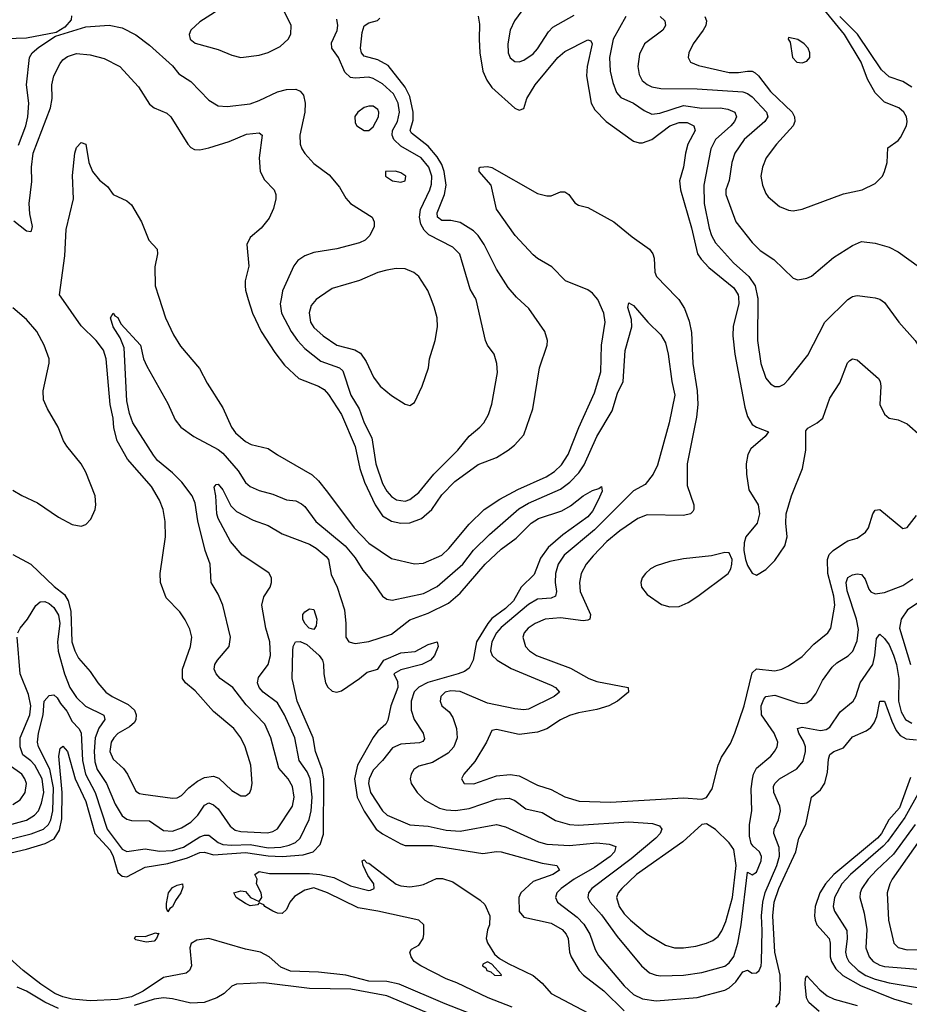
# Model space of a CAD drawing. Header units: inches. Extents: x 1305375 to 1407406, y 744550 to 841633.
# Tile 433 of 509: x 1373440 to 1377339, y 826902 to 831215. Entities that reach past the tile are written whole.
import ezdxf

# ---------------------------------------------------------------- set-up
doc = ezdxf.new("R2010")
doc.units = ezdxf.units.IN
doc.header["$MEASUREMENT"] = 0
doc.layers.add('B3872', color=7, linetype='Continuous')
doc.layers.add('B3873', color=7, linetype='Continuous')

msp = doc.modelspace()

# ---------------------------------------------------------------- linework, layer by layer
at = {"layer": 'B3872', "color": 5}
for points, elevation in [([(1373410, 828873), (1373490, 828830.8), (1373592.3, 828732.3), (1373636.7, 828696.7), (1373652.7, 828670), (1373664, 828624), (1373669.4, 828489.4), (1373682, 828450), (1373698.4, 828418.4), (1373750, 828359.6), (1373782.7, 828310), (1373817.8, 828270), (1373846.4, 828250), (1373915.7, 828215.7), (1373943, 828190), (1373951.4, 828170), (1373950.1, 828150), (1373943, 828137), (1373922, 828118), (1373870, 828087.9), (1373852.7, 828070), (1373841.8, 828050), (1373836.1, 828010), (1373850, 827976.3), (1373894.7, 827934.7), (1373913.5, 827910), (1373950, 827836.5), (1373965.9, 827825.9), (1373982, 827822), (1374110, 827805.2), (1374130, 827806.5), (1374150, 827816.5), (1374181.3, 827850), (1374219.8, 827880.2), (1374250, 827895.3), (1374290, 827901.3), (1374312.8, 827892.8), (1374370, 827839.3), (1374410, 827815.6), (1374430, 827815.8), (1374438.7, 827821.3), (1374449.7, 827830.3), (1374455.3, 827844.7), (1374459.2, 827870), (1374453, 827950), (1374429, 828030), (1374409.8, 828070), (1374379.3, 828110), (1374290, 828185), (1374210, 828274.6), (1374167.7, 828310), (1374154.6, 828330), (1374153.7, 828370), (1374188.4, 828470), (1374194.5, 828510), (1374185.7, 828545.7), (1374165.8, 828585.8), (1374142, 828622), (1374083, 828683), (1374057.4, 828750), (1374056.5, 828790), (1374079.2, 828950), (1374077.3, 829017.3), (1374068.6, 829070), (1374053.6, 829110), (1374018.7, 829170), (1373913.2, 829290), (1373867.3, 829370), (1373852.5, 829427.5), (1373849.9, 829470.1), (1373837.1, 829530), (1373819.3, 829730), (1373807.6, 829767.6), (1373775.2, 829810), (1373710, 829874.5), (1373622.3, 830000)], 1180), ([(1373431.9, 828530), (1373442.5, 828550), (1373475.3, 828590), (1373510.9, 828649.1), (1373530, 828665.2), (1373550, 828666.7), (1373570, 828658.3), (1373590, 828639.8), (1373610, 828606.9), (1373616.1, 828570), (1373606.3, 828490), (1373609.1, 828449.1), (1373636.3, 828350), (1373660.9, 828290), (1373690, 828246.6), (1373728.7, 828208.7), (1373809.4, 828169.4), (1373813.5, 828150), (1373787.9, 828112.1), (1373771.4, 828070), (1373767.2, 828010), (1373770, 827963.7), (1373780.6, 827930), (1373820.5, 827870), (1373858.3, 827778.3), (1373890, 827727.8), (1373910, 827713.6), (1373930, 827707), (1374010, 827705.3), (1374070, 827663.6), (1374110, 827660.4), (1374150, 827675), (1374190, 827700.6), (1374220.9, 827730), (1374250, 827774.3), (1374270, 827784.4), (1374290, 827776.1), (1374310, 827758.3), (1374362.2, 827682.2), (1374384.7, 827664.7), (1374410, 827659.4), (1374526.3, 827653.7), (1374550, 827659.3), (1374570, 827670.2), (1374635.9, 827770), (1374643.4, 827810), (1374636, 827856), (1374617.6, 827890), (1374576.3, 827936.3), (1374541, 828070), (1374514.2, 828130), (1374433.5, 828213.5), (1374375, 828290), (1374319.4, 828330), (1374301.8, 828350), (1374293.3, 828370), (1374295.5, 828390), (1374307.7, 828410), (1374358.7, 828470), (1374365, 828510), (1374331.3, 828651.3), (1374310, 828699.5), (1374279.8, 828750), (1374275.4, 828830), (1374253.6, 828890), (1374220.7, 829020.7), (1374210, 829097.6), (1374195.8, 829130), (1374150.5, 829190), (1374110.4, 829230), (1374044.7, 829284.7), (1374027.1, 829307.1), (1373936.9, 829450), (1373922, 829490), (1373910, 829546), (1373897.7, 829777.7), (1373881.3, 829821.3), (1373849.7, 829870.3), (1373838, 829910), (1373849.6, 829930.4), (1373857.6, 829917.6), (1373870, 829910.4), (1373883.4, 829883.4), (1373970, 829790.3), (1373982.7, 829730), (1373997, 829697), (1374090, 829533.4), (1374121.8, 829461.8), (1374146.7, 829430), (1374204, 829390), (1374310, 829333.2), (1374330, 829316.4), (1374398.4, 829238.4), (1374430, 829188.3), (1374450, 829171), (1374490, 829152.6), (1374550, 829137.5), (1374610, 829112.6), (1374650, 829107.1), (1374675.2, 829095.2), (1374690, 829082.3), (1374737.8, 829017.8), (1374867.1, 828910), (1374910, 828858.2), (1374944.2, 828804.2), (1374990.2, 828750), (1375030.2, 828690.2), (1375050, 828677.4), (1375072.4, 828672.4), (1375210, 828702.1), (1375270, 828732.4), (1375382.2, 828830), (1375429, 828891), (1375499.8, 828960.2), (1375627.9, 829072.1), (1375670, 829097.8), (1375810, 829159.3), (1375850.7, 829189.3), (1375891.3, 829230), (1375914.6, 829265.4), (1375969.9, 829390.1), (1376037.5, 829502.5), (1376060.9, 829579.1), (1376084.5, 829630), (1376093.4, 829766.6), (1376122.6, 829870), (1376121.6, 829901.6), (1376105.4, 829954.6), (1376110, 829974.8), (1376130, 829963), (1376193.4, 829890), (1376250, 829835.3), (1376270, 829800.5), (1376281.8, 829750), (1376298.4, 829630), (1376311.5, 829570), (1376286, 829450), (1376236, 829264), (1376215.8, 829224.2), (1376181.3, 829178.7), (1376130, 829152.1), (1375959.7, 828980.3), (1375826.2, 828870), (1375800.9, 828830), (1375788.1, 828790), (1375787.3, 828750), (1375793, 828710), (1375789.2, 828690), (1375770, 828681.5), (1375710, 828676.7), (1375670, 828653.4), (1375550, 828553.2), (1375530, 828528.7), (1375509, 828490), (1375503.3, 828450), (1375510.8, 828430), (1375532.5, 828410), (1375593.6, 828373.6), (1375770, 828299.8), (1375789.1, 828290), (1375806, 828270), (1375782, 828250), (1375670, 828195.7), (1375650, 828191.9), (1375610, 828195.8), (1375490, 828221.1), (1375370, 828272.8), (1375330, 828275.7), (1375305.5, 828270), (1375286.4, 828250), (1375282.4, 828230), (1375290.4, 828210), (1375323.1, 828183.1), (1375338, 828158), (1375354.3, 828110), (1375357.8, 828070), (1375343.6, 828030), (1375318.1, 828001.9), (1375250, 827961), (1375190, 827945.4), (1375167.4, 827930), (1375156.5, 827910), (1375151.8, 827890), (1375156, 827870), (1375182.7, 827830), (1375216.3, 827796.3), (1375280.7, 827760.7), (1375310, 827753.7), (1375350, 827751.5), (1375410, 827760.1), (1375530, 827800.6), (1375585, 827805), (1375610, 827795.3), (1375659.1, 827759.1), (1375730, 827741.9), (1375787.8, 827707.8), (1375850, 827690.1), (1375890, 827687), (1376110, 827701.8), (1376213.8, 827693.8), (1376244.5, 827684.5), (1376253.9, 827670), (1376246.7, 827650), (1376228.8, 827630), (1376120.5, 827539.5), (1375948.2, 827410), (1375933.1, 827390), (1375930.1, 827370), (1375940.1, 827350), (1375990, 827293.9), (1376058.4, 827198.4), (1376165, 827070), (1376200.4, 827040.4), (1376229.1, 827029.1), (1376250, 827026.4), (1376350, 827029.6), (1376430, 827041), (1376530, 827069.6), (1376550, 827084.2), (1376570, 827111.8), (1376587.1, 827170), (1376601.8, 827250), (1376630, 827481), (1376650, 827468.8), (1376670, 827481.1), (1376690.4, 827530), (1376690.9, 827550), (1376682.8, 827570), (1376654.3, 827594.3), (1376646.4, 827606.4), (1376639.2, 827639.2), (1376638.8, 827690), (1376648.8, 827750), (1376646.5, 827846.5), (1376651.1, 827888.9), (1376656.2, 827910), (1376670, 827935.9), (1376731.6, 827988.4), (1376748.9, 828010), (1376759.8, 828030), (1376762.5, 828050), (1376746.5, 828090), (1376691.3, 828170), (1376689.9, 828210), (1376701.3, 828238.7), (1376710, 828250.9), (1376750, 828257), (1376850, 828223), (1376870, 828219.7), (1376890, 828223.2), (1376910, 828237.4), (1376930, 828262), (1376959.1, 828320.9), (1377000.5, 828379.5), (1377021.9, 828398.1), (1377071.2, 828428.8), (1377091.2, 828448.8), (1377110, 828494.4), (1377115.6, 828544.4), (1377108, 828590), (1377066, 828714), (1377062.9, 828750), (1377070, 828771.2), (1377090, 828783.2), (1377110, 828788.2), (1377130, 828784.6), (1377144.9, 828764.9), (1377160.9, 828720.9), (1377170, 828708.8), (1377190, 828699.8), (1377230, 828706), (1377310, 828737), (1377354.3, 828765.7)], 1160), ([(1374050.1, 830000), (1374079, 829910), (1374114.8, 829834.8), (1374145.5, 829785.5), (1374228.1, 829688.1), (1374262.7, 829622.7), (1374330, 829514.9), (1374368.9, 829430), (1374386.1, 829406.1), (1374430, 829367.1), (1374455, 829355), (1374530, 829337.2), (1374570, 829309.1), (1374721.8, 829221.8), (1374750, 829195.2), (1374790, 829145.6), (1374905.5, 828990), (1374970, 828922.5), (1375070, 828854.8), (1375170, 828831.4), (1375210, 828834.5), (1375290, 828869.5), (1375321.7, 828898.3), (1375410, 829005.1), (1375475.3, 829070), (1375544.9, 829115.1), (1375622.7, 829157.3), (1375747.9, 829212.1), (1375783.4, 829236.6), (1375814.6, 829265.4), (1375844.3, 829310), (1375891, 829429), (1375959, 829581), (1375987.4, 829672.6), (1375990.4, 829790), (1376005.9, 829890), (1376000.4, 829930), (1375974.1, 829990), (1375965.5, 830000)], 1180), ([(1374438.9, 830000), (1374441.8, 829990), (1374461.4, 829930), (1374498.6, 829850), (1374558, 829758), (1374601.3, 829701.3), (1374664.1, 829644.1), (1374750.1, 829610.1), (1374774.9, 829594.9), (1374793.8, 829573.8), (1374850, 829485.2), (1374910, 829346.3), (1374931.1, 829250), (1374950.8, 829190), (1374997.7, 829090), (1375030, 829042.2), (1375070, 829018.9), (1375110, 829009.3), (1375150, 829011), (1375201.6, 829030), (1375245.9, 829070), (1375290, 829133.8), (1375347.2, 829192.8), (1375450, 829266.6), (1375530, 829298), (1375580.8, 829330), (1375608.9, 829351.1), (1375650, 829397.4), (1375689, 829510), (1375717.8, 829690), (1375752.4, 829790), (1375753.5, 829810), (1375741.6, 829850), (1375671.4, 829950), (1375618.9, 829998.9), (1375618, 830000)], 1220), ([(1374587.6, 830000), (1374582.4, 829970), (1374588.4, 829930), (1374629.7, 829849.7), (1374657.9, 829810), (1374690, 829775), (1374759.8, 829719.8), (1374841.3, 829690), (1374856.6, 829676.6), (1374891.9, 829570), (1374928.2, 829510), (1374950.1, 829450), (1374983.3, 829383.3), (1375001.5, 829270), (1375030, 829183.2), (1375050, 829149.4), (1375070, 829127.1), (1375092.3, 829112.3), (1375130, 829106.6), (1375150, 829113.6), (1375190, 829144.8), (1375254.8, 829225.2), (1375361.1, 829330), (1375410, 829390.3), (1375457.4, 829430), (1375474.3, 829450), (1375494.6, 829485.4), (1375509, 829531), (1375533.8, 829670), (1375531.8, 829710), (1375519.8, 829750), (1375490.6, 829790), (1375481.7, 829810), (1375441.3, 829990), (1375435.4, 830000)], 1240), ([(1374754.9, 830000), (1374740.2, 829990), (1374717.1, 829962.9), (1374708.4, 829931.6), (1374715.3, 829890), (1374730, 829867.1), (1374770, 829830.8), (1374830, 829790.1), (1374909.6, 829769.6), (1374934.4, 829754.4), (1374958.5, 829718.5), (1374991.3, 829650), (1375019.6, 829610), (1375070, 829568.4), (1375130, 829530.8), (1375150, 829524.7), (1375170, 829538), (1375204.5, 829610), (1375231.5, 829690), (1375236.4, 829730), (1375261.4, 829810), (1375272.1, 829870), (1375269.8, 829910), (1375257.2, 829957.2), (1375240.3, 830000)], 1260), ([(1376319, 830000), (1376328.7, 829990), (1376353.1, 829950), (1376374.7, 829894.7), (1376384.9, 829844.9), (1376389.6, 829710), (1376408.9, 829590), (1376412.6, 829530), (1376406, 829474), (1376365, 829270), (1376365.6, 829174.4), (1376394, 829090), (1376395, 829070), (1376390, 829061.3), (1376379.5, 829050), (1376350, 829043.2), (1376190, 829046.5), (1376150, 829030.5), (1376070, 828975.9), (1376014.1, 828930), (1375953.5, 828866.5), (1375923.5, 828830), (1375901, 828790), (1375894, 828750), (1375896.8, 828710), (1375942.3, 828610), (1375939.5, 828590), (1375930, 828584.4), (1375910, 828582.5), (1375810, 828595.2), (1375743.8, 828590), (1375699.6, 828570), (1375669.2, 828550), (1375651.4, 828530), (1375645.5, 828510), (1375657.7, 828470), (1375675.2, 828450), (1375705.2, 828430), (1375854.3, 828374.3), (1375934.3, 828330), (1375970, 828315.6), (1376107.3, 828290), (1376108, 828270), (1376060.4, 828230), (1376022.4, 828210), (1375970, 828193.6), (1375890, 828179.3), (1375850, 828167), (1375810, 828148.4), (1375750, 828109.2), (1375710, 828093.7), (1375630, 828083.4), (1375530, 828106.3), (1375510, 828102), (1375485.5, 828050), (1375434.8, 827965.2), (1375386.5, 827910), (1375377, 827890), (1375388, 827870), (1375430, 827868), (1375530, 827902.4), (1375590, 827909), (1375630, 827902.7), (1375710, 827862.5), (1375770, 827843.6), (1375830, 827810.6), (1375892.4, 827792.4), (1376030, 827787.5), (1376350, 827807), (1376430, 827800.4), (1376450, 827807.7), (1376474.3, 827845.7), (1376501.4, 827950), (1376515.9, 827984.1), (1376555.3, 828044.7), (1376574.6, 828090), (1376614.8, 828210), (1376650, 828353.7), (1376670, 828371.3), (1376750, 828363.6), (1376779.6, 828370), (1376810, 828384.3), (1376870, 828425.8), (1376920.2, 828479.8), (1376982, 828530), (1376994.6, 828550), (1377013, 828650), (1377008, 828690), (1376981.2, 828790), (1376980.8, 828850), (1376988.1, 828871.9), (1377005.3, 828890), (1377050, 828920.4), (1377070, 828932.5), (1377110, 828944.3), (1377146.4, 828970), (1377160.7, 828990), (1377179.3, 829050), (1377190, 829067), (1377210, 829069.1), (1377310, 828985.8), (1377330, 828990.2), (1377370, 829043.2)], 1180), ([(1376590, 830000), (1376591.4, 829970), (1376567.4, 829872.6), (1376565.3, 829830), (1376574.4, 829750), (1376617.6, 829517.6), (1376630, 829477.4), (1376650, 829442.6), (1376670, 829430.1), (1376722.4, 829410), (1376706.9, 829390), (1376644, 829336), (1376631.6, 829310), (1376623.5, 829270), (1376625.1, 829225.1), (1376635.9, 829155.9), (1376676, 829090), (1376682.7, 829050), (1376671.5, 829010), (1376623.2, 828950), (1376615.9, 828924.1), (1376614.1, 828890), (1376620.7, 828850), (1376630, 828824.6), (1376650, 828790.3), (1376670, 828782), (1376710, 828807), (1376750, 828846), (1376794, 828910), (1376804.4, 828950), (1376798.2, 829010), (1376799.3, 829050), (1376822.2, 829130), (1376871.4, 829250), (1376886, 829330), (1376885.1, 829414.9), (1376893.6, 829426.4), (1376935.1, 829450), (1376959.5, 829470), (1376990, 829557.1), (1377035.1, 829624.9), (1377068.1, 829711.9), (1377077.7, 829722.3), (1377090, 829730.4), (1377110, 829725.5), (1377203.8, 829643.8), (1377211.4, 829630), (1377214, 829610), (1377210.4, 829530), (1377230, 829486.8), (1377251.3, 829470), (1377290, 829462.8), (1377330, 829445.5), (1377390, 829393.1)], 1220), ([(1376673.7, 830000), (1376674.8, 829994.8), (1376674, 829810), (1376688.7, 829708.7), (1376710, 829645.5), (1376730, 829620.4), (1376750, 829608.5), (1376770, 829608.4), (1376790, 829618.4), (1376810, 829639.3), (1376893.8, 829746.2), (1376969.4, 829890.6), (1377070, 829989), (1377086, 830000)], 1240), ([(1377167.3, 830000), (1377190, 829997.4), (1377210, 829991.7), (1377230, 829976.5), (1377293.4, 829890), (1377364.6, 829810), (1377419.9, 829719.9), (1377430, 829707.7), (1377450, 829701.6), (1377530, 829750.3), (1377570, 829768.8), (1377590, 829784.2), (1377650, 829857.3), (1377698.5, 829930), (1377750.8, 829989.2), (1377756.1, 830000)], 1240), ([(1373410, 829154.9), (1373450, 829130.3), (1373519.2, 829099.2), (1373610, 829036.1), (1373670, 829004.2), (1373710, 828996.4), (1373730, 829003.8), (1373752.9, 829027.1), (1373770.9, 829070), (1373774.2, 829090), (1373770.7, 829130), (1373730, 829233), (1373709.8, 829270), (1373646.5, 829346.5), (1373632.2, 829370), (1373608.7, 829430), (1373561.9, 829510), (1373545.2, 829550), (1373543.8, 829590), (1373569.8, 829710.2), (1373569.8, 829730.2), (1373548.3, 829790), (1373515, 829850), (1373470, 829902.2), (1373410, 829953.8)], 1220), ([(1373350, 827613.7), (1373490.9, 827649.1), (1373545.2, 827670), (1373566.5, 827690), (1373577.1, 827710), (1373586, 827750), (1373589.2, 827850), (1373571.9, 827931.9), (1373523.2, 828030), (1373518.5, 828050), (1373522.9, 828090), (1373544.1, 828170), (1373547.6, 828230), (1373570, 828255.3), (1373590, 828258), (1373605.2, 828245.2), (1373619.7, 828219.7), (1373646.9, 828186.9), (1373670, 828141.3), (1373699.1, 828110), (1373710, 828091.4), (1373715.4, 827970), (1373728.5, 827910), (1373771.2, 827830), (1373823.8, 827670), (1373890, 827582.1), (1373910, 827570.9), (1373990, 827582.6), (1374052.9, 827572.9), (1374110, 827576.1), (1374157.9, 827590), (1374230, 827636.2), (1374250, 827643.6), (1374270, 827642.9), (1374310.3, 827610.3), (1374330, 827602.6), (1374370, 827599), (1374450, 827601.7), (1374530, 827587.1), (1374584.2, 827590), (1374620.9, 827599.1), (1374649.6, 827610.4), (1374669.3, 827630), (1374708.3, 827711.7), (1374718.5, 827750), (1374722.2, 827810), (1374713.4, 827890), (1374700.5, 827920.5), (1374664.7, 827970), (1374646.4, 828070), (1374600.9, 828170), (1374570, 828222.6), (1374506.8, 828270), (1374489.2, 828290), (1374482.6, 828310), (1374486.9, 828333.2), (1374529.8, 828390), (1374539, 828430), (1374537.2, 828490), (1374518.9, 828550), (1374501.8, 828650), (1374510, 828687.3), (1374537.4, 828730), (1374544, 828750), (1374543.5, 828770), (1374531.6, 828791.6), (1374414.8, 828870), (1374363.6, 828930), (1374310, 829029.8), (1374304.7, 829050), (1374299.8, 829130), (1374292.5, 829167.5), (1374301.2, 829178.8), (1374310, 829180.5), (1374330, 829156.5), (1374365.2, 829085.2), (1374390, 829061.2), (1374463.3, 829023.4), (1374530, 829000.1), (1374590, 828962.6), (1374710, 828917.8), (1374739.9, 828899.9), (1374784, 828864), (1374793.3, 828850), (1374805.4, 828785.4), (1374831.2, 828730), (1374863.4, 828630), (1374870.1, 828570), (1374870.2, 828510), (1374883.2, 828490), (1374910, 828482.1), (1374970, 828491.7), (1375070, 828523.4), (1375150, 828586.9), (1375230, 828615.8), (1375320, 828660), (1375370, 828703.8), (1375480.9, 828830), (1375550, 828896.2), (1375615.8, 828944.2), (1375681.2, 829010), (1375713.3, 829030), (1375815.8, 829064.2), (1375854.6, 829085.4), (1375910, 829129), (1375950, 829152.6), (1375978.9, 829161.1), (1375990, 829170.8), (1375993, 829150), (1375976, 829110), (1375950, 829062.7), (1375930, 829037.2), (1375821.1, 828958.9), (1375756.8, 828903.2), (1375722.9, 828857.1), (1375695, 828785), (1375637.6, 828730), (1375604.8, 828670), (1375570, 828636.6), (1375510, 828592.8), (1375491.4, 828570), (1375441.8, 828490), (1375428.1, 828410), (1375410, 828374.4), (1375390, 828360.7), (1375361.6, 828350), (1375228.6, 828311.4), (1375189.3, 828290.7), (1375169.6, 828270.4), (1375155.4, 828230), (1375155.9, 828190), (1375169.7, 828149.7), (1375209.3, 828090), (1375214.4, 828065.6), (1375206.8, 828053.2), (1375193, 828047), (1375110, 828041.4), (1375074.2, 828025.7), (1375030.4, 827969.6), (1374990, 827928.1), (1374972.1, 827890), (1374969.7, 827870), (1374978.3, 827830), (1375030, 827749.4), (1375050.5, 827730.5), (1375150, 827688.1), (1375230, 827681.9), (1375310, 827665.1), (1375370, 827660.9), (1375530, 827690.1), (1375570, 827679.3), (1375714.3, 827614.3), (1375750, 827604.2), (1375850, 827598.4), (1375970, 827609.7), (1376024, 827604), (1376053.3, 827593.3), (1376047.3, 827570), (1376027.5, 827550), (1375959, 827501), (1375870.1, 827450), (1375812.8, 827410), (1375793.8, 827390), (1375789.2, 827370), (1375796.9, 827350), (1375883.2, 827283.2), (1375912.7, 827252.7), (1375939.6, 827210), (1375962.3, 827142.3), (1375976.6, 827116.6), (1376090, 826982.7), (1376130, 826945.1), (1376170, 826925.6), (1376230, 826917.8), (1376410, 826932), (1376530, 826963.3), (1376550, 826974.8), (1376578.8, 827001.2), (1376610, 827044.7), (1376630, 827052.2), (1376650, 827038.9), (1376670, 827039.5), (1376681.3, 827050), (1376689.8, 827070.2), (1376691.4, 827088.6), (1376694.1, 827225.9), (1376690.5, 827290), (1376696.9, 827350), (1376707.4, 827392.6), (1376758.6, 827510), (1376770.7, 827550.7), (1376768.3, 827588.3), (1376744.9, 827650), (1376746.4, 827670), (1376765.7, 827710), (1376774.5, 827750), (1376771.4, 827770), (1376745, 827830), (1376743.6, 827856.4), (1376749, 827870), (1376770.3, 827889.7), (1376845.9, 827934.1), (1376873.4, 827966.6), (1376884.7, 828010), (1376883.4, 828030), (1376875.2, 828055.2), (1376854.1, 828090), (1376849.5, 828110.5), (1376870, 828116), (1376950, 828101), (1376974.7, 828105.3), (1376990, 828116.5), (1377036.4, 828183.6), (1377093.1, 828230), (1377104.8, 828250), (1377124.2, 828310), (1377178.4, 828390), (1377188.1, 828430), (1377195.8, 828504.1), (1377210, 828523.2), (1377230, 828505.1), (1377250, 828477.4), (1377270, 828431.8), (1377282.2, 828390), (1377292.9, 828330), (1377291.7, 828230), (1377302.7, 828182.7), (1377322.4, 828150), (1377350, 828134.1)], 1140), ([(1377450.9, 828709.1), (1377330.6, 828630), (1377303.6, 828590), (1377295.3, 828550), (1377344, 828390)], 1160), ([(1373330, 827671), (1373470, 827709), (1373505.5, 827730), (1373522.2, 827750), (1373536.5, 827783.5), (1373546.7, 827830), (1373539.1, 827890), (1373506.9, 827950), (1373490, 827968.7), (1373454.3, 827994.3), (1373442.9, 828030), (1373443.2, 828070), (1373485.1, 828170), (1373489.7, 828210), (1373478.9, 828258.9), (1373442.6, 828350), (1373429.2, 828510)], 1160), ([(1373350, 827553.4), (1373470, 827582.4), (1373552.8, 827607.2), (1373592.3, 827627.7), (1373615, 827665), (1373625.4, 827714.6), (1373627.2, 827830), (1373611.3, 827988.7), (1373617.8, 828022.2), (1373630, 828032.9), (1373650.1, 828010.1), (1373683.6, 827890), (1373730.2, 827790.2), (1373770.1, 827650), (1373836.8, 827576.8), (1373850.8, 827550), (1373870, 827479.4), (1373890, 827462.9), (1373910, 827461), (1373990, 827503.4), (1374090, 827519.1), (1374176.1, 827543.9), (1374230, 827567.1), (1374250, 827567.9), (1374290, 827557.3), (1374430, 827566.4), (1374530, 827552.4), (1374590, 827549.7), (1374683.1, 827556.9), (1374727, 827570), (1374757.6, 827602.4), (1374771.9, 827648.1), (1374774, 827890), (1374765.7, 827930), (1374736.3, 828010), (1374726.1, 828070), (1374655.8, 828230), (1374638.2, 828310), (1374634.7, 828330), (1374636.9, 828450), (1374639.2, 828470), (1374648.9, 828490), (1374670, 828491.8), (1374698.5, 828478.5), (1374753.5, 828430), (1374767.1, 828410), (1374772.5, 828392.5), (1374772.8, 828350), (1374780.5, 828310), (1374790.7, 828290.7), (1374810, 828274), (1374830, 828269.4), (1374850, 828275.4), (1374930, 828328.7), (1374963, 828357), (1375009.3, 828370), (1375036.4, 828410), (1375110, 828441.2), (1375172.9, 828447.1), (1375230, 828477.8), (1375270, 828490.3), (1375274, 828470), (1375258.2, 828430), (1375241.3, 828410), (1375203.1, 828390), (1375110, 828367), (1375080.3, 828350), (1375096.6, 828316.6), (1375098.1, 828290), (1375067.1, 828210), (1375053.2, 828146.8), (1375044.3, 828130), (1375010, 828098.4), (1374990, 828070.5), (1374921.3, 827950), (1374908.4, 827890), (1374919.8, 827810), (1374950, 827747.5), (1375003.1, 827670), (1375030, 827649.3), (1375110, 827604.9), (1375130, 827598), (1375250, 827597.9), (1375470, 827562.7), (1375530, 827572.2), (1375550, 827570.1), (1375730, 827520.6), (1375794.9, 827510), (1375805.5, 827490), (1375776.5, 827470), (1375690, 827440.2), (1375636.2, 827390), (1375628, 827370), (1375630, 827308.4), (1375650, 827283.1), (1375770, 827257.2), (1375818, 827230), (1375835.5, 827210), (1375843.3, 827190), (1375850.1, 827130.1), (1375856.6, 827110), (1375892.5, 827050), (1375910.8, 827030), (1376001, 826961), (1376090, 826873.7)], 1120), ([(1376754, 826890), (1376770, 826908.7), (1376774.8, 826970), (1376772.5, 827030), (1376749.9, 827130.1), (1376741.2, 827290), (1376746.7, 827350), (1376766.5, 827410), (1376841.3, 827570), (1376854.2, 827630), (1376885.6, 827690), (1376909.8, 827810), (1376950, 827842.2), (1376969.4, 827870.6), (1376981.1, 827918.9), (1376984.3, 827975.7), (1376990, 827996.9), (1377007.8, 828010), (1377050, 828025.3), (1377090, 828074.1), (1377150, 828100.1), (1377170, 828114.4), (1377185.1, 828134.9), (1377196.7, 828163.3), (1377210, 828230.6), (1377230, 828230.7), (1377262, 828142), (1377281.4, 828101.4), (1377299, 828079), (1377324.6, 828064.6), (1377370, 828061.2)], 1120), ([(1373410, 827777.2), (1373442.2, 827797.8), (1373464.2, 827830), (1373469.9, 827870), (1373462.7, 827890), (1373450, 827910.4), (1373394.3, 827950)], 1180), ([(1377343.7, 827896.3), (1377296.6, 827763.4), (1377249.9, 827710.1), (1377217.1, 827650), (1377199, 827630), (1377008.5, 827470), (1376972, 827430), (1376947, 827390), (1376926.6, 827330), (1376922.9, 827290), (1376925.9, 827270), (1376934.2, 827250), (1376987.9, 827190), (1376992.5, 827170), (1376992.5, 827110), (1376997.4, 827090), (1377016.8, 827056.8), (1377047.8, 827027.8), (1377124.6, 826984.6), (1377270, 826925.7), (1377350, 826903)], 1120), ([(1377383.5, 827836.5), (1377320, 827720.1), (1377244, 827616), (1377225, 827595), (1377080.7, 827470), (1377043.3, 827430), (1377010.5, 827370), (1377005.1, 827330), (1377010.7, 827310), (1377064.7, 827224.7), (1377067.3, 827190), (1377059.9, 827130), (1377063.3, 827110), (1377073.2, 827090), (1377114.1, 827050), (1377148.3, 827028.3), (1377190, 827011.5), (1377250, 826996.1), (1377393, 826973)], 1140), ([(1377364.7, 827690), (1377270, 827560.4), (1377194.6, 827490), (1377158.4, 827450), (1377131.4, 827410), (1377123.5, 827390), (1377122.6, 827370), (1377140.7, 827300.7), (1377152.5, 827230), (1377148.4, 827150), (1377162.6, 827110), (1377180.1, 827090), (1377210, 827072.9), (1377230, 827067.1), (1377432, 827052)], 1160), ([(1377423.6, 827676.4), (1377263.1, 827450), (1377253.1, 827430), (1377242.5, 827390), (1377247.9, 827270), (1377271, 827170), (1377290.6, 827150.6), (1377330, 827140.6), (1377470, 827141.6)], 1180), ([(1375598.4, 826890), (1375492.7, 826930), (1375356.2, 826996.2), (1375310, 827013.9), (1375198, 827070), (1375169.6, 827090), (1375155.6, 827110), (1375149.6, 827130.4), (1375157, 827143), (1375190, 827161.5), (1375208.7, 827190), (1375212.2, 827210), (1375211.2, 827250), (1375190, 827271.2), (1375010.5, 827310.5), (1374924.2, 827324.2), (1374790, 827390.5), (1374730, 827411.8), (1374690, 827402.3), (1374645.1, 827374.9), (1374624.2, 827350), (1374610, 827317), (1374590, 827300.5), (1374570, 827301.1), (1374549.2, 827310), (1374515.3, 827330), (1374510, 827338), (1374490, 827346), (1374482, 827338), (1374450, 827333.2), (1374430, 827343.6), (1374389.5, 827370), (1374379, 827390), (1374410, 827399.1), (1374430, 827396), (1374452, 827370), (1374490, 827352), (1374502, 827370), (1374499, 827390), (1374478, 827430), (1374481.2, 827450), (1374471.5, 827470), (1374490, 827483.6), (1374535.1, 827475.1), (1374710, 827474.5), (1374756.4, 827470), (1374817.5, 827457.5), (1374890, 827420.8), (1374970, 827400.2), (1374978.5, 827401.5), (1374994.2, 827410), (1374991.7, 827430), (1374965.7, 827465.7), (1374945.1, 827510), (1374942, 827530), (1374950, 827534.9), (1374962, 827522), (1374970, 827520.7), (1375090, 827428.2), (1375110, 827420.7), (1375150, 827417.3), (1375190, 827422.8), (1375210, 827427.3), (1375267.1, 827452.8), (1375293.9, 827453.9), (1375338.9, 827438.9), (1375459, 827359), (1375479.3, 827339.3), (1375500.7, 827290), (1375499.1, 827250), (1375490, 827228), (1375484, 827190), (1375490, 827172), (1375521.3, 827121.3), (1375542.8, 827102.8), (1375580.9, 827080.9), (1375690, 827027.8), (1375730, 826994.7), (1375770.2, 826950), (1375930, 826864)], 1080), ([(1375596.8, 826790), (1375304.7, 826904.7), (1375103.7, 826990), (1375050, 827001.5), (1374970, 827004.1), (1374870, 827029.9), (1374750, 827043.3), (1374627, 827047), (1374584.6, 827064.6), (1374533.6, 827110), (1374496, 827130), (1374430, 827144.2), (1374270, 827190.6), (1374216.8, 827183.2), (1374191.3, 827168.7), (1374186.7, 827150), (1374193.1, 827070), (1374184.7, 827050), (1374170, 827038.5), (1374070, 827019.7), (1373980.9, 826959.1), (1373930, 826934.4), (1373870, 826923.7), (1373750, 826917), (1373670, 826924.4), (1373630, 826934.9), (1373594.9, 826950), (1373533.7, 826990), (1373455.9, 827050), (1373350, 827143.1)], 1120), ([(1376944, 826870), (1376899.1, 826910), (1376889.1, 826930), (1376881.9, 826990), (1376883.7, 827016.3), (1376890, 827026.7), (1376946.2, 826966.2), (1376978.8, 826938.8), (1377010, 826924.8), (1377110, 826897.4)], 1080), ([(1373610, 826883), (1373551, 826911), (1373470, 826959.4), (1373430, 826976.6)], 1140), ([(1375323.7, 826823.7), (1375050, 826939.2), (1374891.8, 826968.2), (1374710, 826971.5), (1374510, 826995.9), (1374390.1, 826989.9), (1374370, 826982.2), (1374336, 826950), (1374304.9, 826930), (1374249.4, 826909.4), (1374190, 826906.9), (1374110, 826926.6), (1374070, 826930.9), (1374030, 826924.9), (1373942.8, 826897.2)], 1140)]:
    msp.add_lwpolyline(points, dxfattribs=dict(at, elevation=elevation))
for points, elevation in [([(1376530, 828881.6), (1376472.6, 828867.4), (1376350, 828854.3), (1376290, 828842.2), (1376230, 828823.2), (1376205.2, 828810), (1376182.4, 828790), (1376168.2, 828770), (1376162, 828750), (1376165.4, 828730), (1376190, 828697.6), (1376253.5, 828653.5), (1376290, 828643.5), (1376330, 828644.8), (1376370, 828663), (1376412.1, 828690), (1376545, 828790), (1376556.7, 828810), (1376561.5, 828830), (1376562.2, 828850), (1376550, 828879.7)], 1220), ([(1374730, 828544.4), (1374709.5, 828549.5), (1374690, 828569.8), (1374681.5, 828590), (1374681.1, 828610), (1374690, 828621.3), (1374710, 828634), (1374730, 828631.3), (1374742.4, 828590), (1374740.4, 828559.6)], 1120), ([(1376450, 827692.6), (1376430, 827689.7), (1376346.4, 827613.6), (1376143.5, 827470), (1376079.1, 827410), (1376063.5, 827390), (1376056.1, 827370), (1376067.6, 827330), (1376090, 827298.6), (1376117, 827270), (1376190.2, 827210), (1376270, 827160.8), (1376310, 827150.1), (1376350, 827149.5), (1376403.7, 827156.3), (1376450, 827169.5), (1376478.5, 827181.5), (1376500.7, 827199.3), (1376516.7, 827223.3), (1376534.7, 827265.3), (1376563.8, 827370), (1376579.6, 827510), (1376570, 827580.7), (1376550, 827609.9), (1376490, 827667.8)], 1180), ([(1374090, 827307.8), (1374083.8, 827323.8), (1374083.6, 827343.6), (1374092.4, 827390), (1374110, 827413.1), (1374130, 827424.6), (1374154, 827430), (1374154.8, 827414.8), (1374147.2, 827390), (1374122.6, 827357.4), (1374110, 827329.7), (1374098.3, 827321.7)], 1080), ([(1374048.7, 827210.8), (1374040.2, 827190), (1374030, 827178.7), (1373994.7, 827174.7), (1373950, 827184.4), (1373943, 827190), (1373950, 827200.5), (1373990, 827199), (1374035.4, 827215.4)], 1080), ([(1374048.7, 827210.8), (1374049.5, 827210.5), (1374050, 827214)], 1080), ([(1375490, 827088.7), (1375470, 827078), (1375468, 827070), (1375482.5, 827062.5), (1375488.2, 827050), (1375504.5, 827044.5), (1375520.7, 827030), (1375550, 827027.7), (1375551.5, 827031.5), (1375510, 827077.2)], 1080)]:
    msp.add_lwpolyline(points, close=True, dxfattribs=dict(at, elevation=elevation))
at = {"layer": 'B3873', "color": 5}
for points, elevation in [([(1374450, 831322), (1374407.2, 831312.8), (1374362.8, 831290), (1374230, 831205.5), (1374190.2, 831170), (1374183.5, 831150), (1374187.8, 831130), (1374210, 831111.9), (1374310, 831084.5), (1374370, 831059.6), (1374410, 831049.1), (1374490, 831059.7), (1374530, 831071.3), (1374581.4, 831098.6), (1374616.8, 831130), (1374628, 831152), (1374630.8, 831190), (1374600.3, 831250), (1374566.3, 831286.3), (1374517.2, 831310), (1374470, 831321.1)], 1260), ([(1376810, 831138), (1376808.2, 831130), (1376817.3, 831117.3), (1376826.5, 831050), (1376846.4, 831030), (1376870, 831025.8), (1376890, 831033.7), (1376902.3, 831050), (1376903.5, 831070), (1376895.9, 831090), (1376877.7, 831110), (1376850, 831128)], 1320), ([(1374970, 830837), (1374949.5, 830830.5), (1374922.6, 830810), (1374909.3, 830790.7), (1374910, 830764), (1374918.4, 830750), (1374950, 830730.3), (1374970, 830730.3), (1374990, 830746.3), (1375012.5, 830790), (1375014.1, 830810), (1375010, 830821.6), (1374990, 830836.5)], 1260), ([(1375087.8, 830552.2), (1375044, 830550), (1375044, 830530), (1375074.8, 830510), (1375110, 830503.1), (1375130, 830508.9), (1375132.4, 830530), (1375110, 830544.2)], 1260)]:
    msp.add_lwpolyline(points, close=True, dxfattribs=dict(at, elevation=elevation))
for points, elevation in [([(1375652.9, 831270), (1375608.6, 831210), (1375590.2, 831170), (1375578.9, 831110), (1375581.6, 831070), (1375590, 831048.7), (1375610, 831031.6), (1375630, 831030.2), (1375650, 831037.4), (1375690, 831066), (1375710, 831087.9), (1375758.1, 831161.9), (1375777.4, 831182.6), (1375870, 831235)], 1240), ([(1376442.4, 831230), (1376450.2, 831210), (1376446.7, 831190), (1376436, 831170), (1376391.8, 831110), (1376373, 831070), (1376370.2, 831050), (1376380.3, 831030), (1376415, 831015), (1376550, 830984), (1376590, 830984), (1376630.1, 830990.1), (1376650, 830989.6), (1376663.2, 830983.2), (1376678, 830970), (1376730, 830901), (1376826, 830810), (1376836.4, 830790), (1376837.2, 830770), (1376829.6, 830750.4), (1376756.9, 830670), (1376711.3, 830610), (1376695, 830570), (1376688.5, 830530), (1376695.5, 830490), (1376710, 830453.4), (1376719.9, 830439.9), (1376770, 830396.9), (1376810, 830380.7), (1376830, 830378.6), (1376870, 830385.3), (1377050, 830452.3), (1377132.3, 830470), (1377190, 830498.5), (1377221, 830530), (1377230.9, 830550), (1377241.5, 830590), (1377245.4, 830654.6), (1377290, 830686.5), (1377300.8, 830699.2), (1377326.6, 830750), (1377329.8, 830770), (1377326.8, 830790), (1377314.6, 830810), (1377293.3, 830830), (1377230, 830854.5), (1377190, 830894.8), (1377155.3, 830955.3), (1377128.3, 831030), (1377054.5, 831150), (1376950, 831278.7)], 1280), ([(1373667.5, 831232.5), (1373665.4, 831214.6), (1373637.6, 831182.4), (1373600.5, 831159.5), (1373470, 831134.2), (1373289.2, 831129.2)], 1240), ([(1375450.2, 831230.2), (1375456.1, 831196.1), (1375453.3, 831130), (1375457.5, 831070), (1375470.5, 830990.5), (1375487.1, 830950), (1375510, 830918.4), (1375610, 830828.4), (1375630, 830818.9), (1375650, 830826), (1375662.7, 830870), (1375698.9, 830930), (1375798, 831050), (1375830, 831075.5), (1375930, 831127.8), (1375943.4, 831123.4), (1375949, 831109), (1375927.1, 831010), (1375924.1, 830970), (1375945.3, 830850), (1375960.6, 830820.6), (1376010.9, 830770), (1376130, 830683.6), (1376155.7, 830675.7), (1376170, 830675.3), (1376210, 830690.5), (1376289.9, 830750), (1376330, 830765.7), (1376365.2, 830765.2), (1376394.2, 830750), (1376400.6, 830730), (1376368, 830670), (1376357.5, 830630), (1376350.1, 830570), (1376331.8, 830510), (1376335.9, 830470), (1376384.1, 830304.1), (1376410.6, 830190), (1376426.1, 830166.1), (1376460.5, 830130), (1376570, 830040.1), (1376589.6, 830010), (1376590, 830000)], 1220), ([(1376096.1, 831230), (1376041, 831130), (1376025.8, 831050), (1376027.6, 830990), (1376039.6, 830939.6), (1376056.2, 830896.2), (1376075, 830875), (1376130, 830849.4), (1376177.1, 830817.1), (1376210, 830801.6), (1376245.9, 830805.9), (1376350, 830839.6), (1376430, 830827.5), (1376510.8, 830830), (1376544.1, 830824.1), (1376574.3, 830810), (1376581.8, 830790), (1376572.6, 830770), (1376557, 830750), (1376490.1, 830690), (1376468.6, 830650), (1376439.1, 830490), (1376439.5, 830410), (1376462.1, 830302.1), (1376472.7, 830270), (1376490, 830238.4), (1376568.8, 830150), (1376635.1, 830090), (1376663.1, 830050), (1376673.7, 830000)], 1240), ([(1376246.5, 831230), (1376267.1, 831210), (1376270.2, 831190), (1376259.1, 831170), (1376178.2, 831110), (1376155.9, 831064.1), (1376149.5, 831010.5), (1376154.9, 830974.9), (1376168.9, 830948.9), (1376190, 830930.9), (1376210, 830921.3), (1376250, 830913.4), (1376410, 830912), (1376610, 830899.4), (1376630, 830892.2), (1376650, 830876.8), (1376713.5, 830810), (1376718.4, 830790), (1376705.6, 830770), (1376614.8, 830690), (1376574.4, 830630), (1376560.7, 830590), (1376549, 830511), (1376535.2, 830470), (1376535.6, 830450), (1376579.3, 830330), (1376650, 830239.1), (1376685, 830205), (1376745, 830165), (1376830, 830083), (1376850, 830076.4), (1376890, 830083.7), (1376910, 830092.2), (1377006, 830174), (1377090, 830226.2), (1377130, 830243.7), (1377190, 830236.9), (1377250, 830218.9), (1377290, 830198.9), (1377430, 830097.4)], 1260), ([(1377350, 830919.9), (1377310, 830945), (1377250, 830965.8), (1377216.4, 830996.4), (1377111.9, 831151.9), (1377034.2, 831230)], 1260), ([(1373434.8, 830665.2), (1373467.9, 830750), (1373476.7, 830790), (1373480.8, 830850), (1373470.5, 830930), (1373483.5, 831050), (1373495.9, 831070), (1373525, 831095), (1373597.3, 831142.7), (1373730, 831184.3), (1373832, 831192), (1373890, 831179.6), (1373949.4, 831149.4), (1374010, 831103.7), (1374110, 831012.8), (1374138.2, 830978.2), (1374190, 830944), (1374270, 830862.8), (1374310, 830837.8), (1374350, 830834.7), (1374450, 830847.1), (1374490, 830860.9), (1374570, 830898.7), (1374610, 830910.1), (1374650, 830910.9), (1374670, 830902.4), (1374684.3, 830884.3), (1374692, 830850), (1374690.2, 830810), (1374667.5, 830710), (1374669.3, 830670), (1374677.3, 830650), (1374689.4, 830629.4), (1374730, 830585.3), (1374796.4, 830536.4), (1374841.3, 830481.3), (1374870, 830433.1), (1374890.1, 830410.1), (1374984.7, 830350), (1374994.2, 830330), (1374993.4, 830310), (1374974.7, 830270), (1374954, 830250), (1374930, 830237.5), (1374830, 830211.2), (1374730, 830196.1), (1374690, 830181), (1374659.1, 830160.9), (1374642.3, 830137.7), (1374592.4, 830027.6), (1374587.6, 830000)], 1240), ([(1375435.4, 830000), (1375414.7, 830034.7), (1375368.6, 830188.6), (1375338.8, 830218.8), (1375233.2, 830273.2), (1375212.9, 830292.9), (1375199, 830319), (1375192.7, 830350), (1375196.8, 830383.2), (1375238.2, 830470), (1375245.3, 830494.7), (1375246.4, 830530), (1375234.1, 830570), (1375199.6, 830610), (1375110, 830661.1), (1375080.3, 830690), (1375072.4, 830710), (1375073.7, 830730), (1375095.7, 830770), (1375105.3, 830810), (1375099.6, 830850), (1375078.7, 830890), (1375030, 830934.8), (1374990, 830957.9), (1374970, 830963), (1374910, 830959.2), (1374890, 830962.7), (1374864.9, 830984.9), (1374837.3, 831050), (1374808.4, 831090), (1374806.5, 831113.5), (1374831.6, 831168.4), (1374835.3, 831190), (1374830, 831218)], 1240), ([(1375618, 830000), (1375581.5, 830041.5), (1375530, 830122), (1375475.4, 830230), (1375450, 830270.4), (1375429.3, 830290), (1375370, 830326.4), (1375330, 830335.7), (1375290, 830336.2), (1375271.4, 830350), (1375269.5, 830370), (1375301.5, 830450), (1375308.7, 830490), (1375300.6, 830550), (1375290, 830580.7), (1375270, 830614.7), (1375230, 830661.6), (1375157.6, 830717.6), (1375151.8, 830730), (1375164.3, 830775.7), (1375164.1, 830810), (1375150, 830878.7), (1375130, 830919.3), (1375055.1, 831015.1), (1375010, 831039), (1374950, 831055.9), (1374938.8, 831070), (1374934, 831090), (1374941.3, 831158.7), (1374950, 831188), (1374970, 831202), (1375008.2, 831211.8), (1375018.4, 831221.6)], 1220), ([(1373414.5, 830334.5), (1373470, 830290.4), (1373490, 830287), (1373492.8, 830290), (1373496.1, 830310), (1373485.2, 830365.2), (1373482.3, 830410), (1373493.3, 830506.7), (1373492.7, 830570), (1373499.6, 830630), (1373575.3, 830830), (1373582.8, 830870), (1373581.2, 830930), (1373589.9, 830970), (1373617.2, 831022.8), (1373630, 831039.2), (1373650, 831054), (1373690, 831067), (1373750, 831061.9), (1373810, 831045.7), (1373879.1, 831010), (1373960.9, 830920.9), (1374010, 830844.7), (1374030, 830829.3), (1374085.2, 830805.2), (1374102.4, 830790), (1374178, 830670), (1374190, 830655.6), (1374207.1, 830647.1), (1374230, 830646), (1374270, 830654.5), (1374358.3, 830681.7), (1374433.9, 830713.9), (1374490, 830719.5), (1374502.4, 830710), (1374490.2, 830610), (1374494.7, 830550), (1374513.2, 830513.2), (1374555.6, 830470), (1374563.5, 830450), (1374563.3, 830430), (1374552.3, 830387.7), (1374533.9, 830346.1), (1374498, 830302), (1374450, 830261.2), (1374435.5, 830230), (1374444, 830136), (1374429.1, 830070.9), (1374429, 830050), (1374430.2, 830030), (1374438.9, 830000)], 1220), ([(1373622.3, 830000), (1373615.3, 830010), (1373638.4, 830181.6), (1373644.4, 830295.6), (1373676.4, 830430), (1373672.5, 830532.5), (1373682.8, 830630), (1373690, 830655.6), (1373710, 830676.9), (1373730, 830670.7), (1373743.5, 830590), (1373759.8, 830550), (1373790, 830512.9), (1373825.4, 830485.4), (1373850.5, 830450), (1373910, 830421.7), (1373930, 830403.7), (1373973.8, 830330), (1374005.7, 830250), (1374042.4, 830210), (1374044.9, 830190), (1374032.1, 830132.1), (1374034, 830050), (1374050.1, 830000)], 1180), ([(1375965.5, 830000), (1375950, 830018.1), (1375930, 830032.2), (1375831.6, 830071.6), (1375773, 830133), (1375710, 830169.4), (1375690, 830185.8), (1375612.2, 830270), (1375530, 830385.1), (1375506.6, 830490), (1375454.5, 830550), (1375454, 830566), (1375458, 830570), (1375490, 830572.7), (1375510, 830568.2), (1375710, 830454.1), (1375750, 830444.1), (1375770, 830444.4), (1375810, 830460.7), (1375830, 830462), (1375847, 830450), (1375872.7, 830412.7), (1375890, 830403.1), (1375930, 830392.2), (1376044.7, 830330), (1376124.5, 830264.5), (1376200.4, 830210), (1376215.1, 830190), (1376220.7, 830170), (1376224.2, 830110), (1376230.9, 830090.9), (1376319, 830000)], 1180), ([(1375240.3, 830000), (1375228.9, 830028.9), (1375189.7, 830089.7), (1375168.3, 830108.3), (1375130, 830124.7), (1375090, 830126), (1375050, 830118.8), (1375010, 830107.7), (1374930, 830073.6), (1374810, 830037.4), (1374754.9, 830000)], 1260), ([(1377086, 830000), (1377090, 830002.8), (1377110, 830006.5), (1377167.3, 830000)], 1240)]:
    msp.add_lwpolyline(points, dxfattribs=dict(at, elevation=elevation))

doc.saveas('drawing.dxf')
